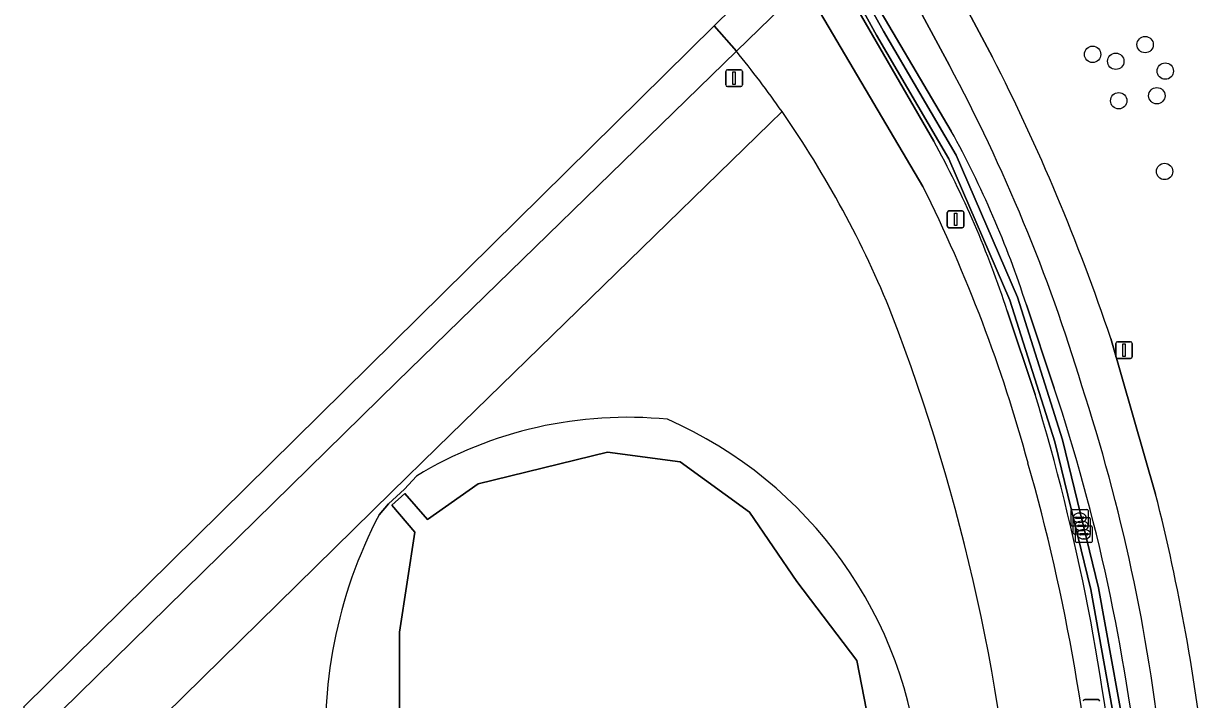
# Model space of a CAD drawing. Extents: x 155275 to 156265, y 382654 to 383635.
# Drawn here: x 155283.3 to 155353.3, y 383056.1 to 383096.5 of the extents above; entities that cross this region are included whole.
import ezdxf

# ---------------------------------------------------------------- set-up
doc = ezdxf.new("R2010")
doc.units = 0
for name, color, linetype in [('IMGEO_Berm_groen', 7, 'Continuous'), ('IMGEO_Boom', 7, 'Continuous'), ('IMGEO_Fietspad_gesloten', 7, 'Continuous'), ('IMGEO_Groenvoorziening', 7, 'Continuous'), ('IMGEO_Kolk', 7, 'Continuous'), ('IMGEO_Lichtmast', 7, 'Continuous'), ('IMGEO_Meer_plas_ven_vijver', 7, 'Continuous'), ('IMGEO_Muur', 7, 'Continuous'), ('IMGEO_Oever', 7, 'Continuous'), ('IMGEO_Rijbaan_regionaal_gesloten', 7, 'Continuous'), ('IMGEO_Verkeersbordpaal', 7, 'Continuous'), ('IMGEO_Waterloop', 7, 'Continuous')]:
    doc.layers.add(name, color=color, linetype=linetype)

msp = doc.modelspace()

# ---------------------------------------------------------------- linework, layer by layer
at = {"layer": 'IMGEO_Berm_groen'}
for points in [[(155332.778, 383101.482), (155329.936, 383098.728), (155337.026, 383086.723)], [(155338.608, 383093.946), (155334.811, 383101.013)], [(155337.669, 383089.438), (155332.412, 383098.561), (155333.363, 383099.112), (155338.714, 383090.029)], [(155325.888, 383094.799), (155305.621, 383075.064), (155284.558, 383054.398), (155287.661, 383051.161), (155288.375, 383051.862), (155305.317, 383068.484), (155308.04, 383071.156), (155327.888, 383090.483)], [(155327.888, 383090.483), (155328.614, 383091.19)], [(155343.719, 383074.318), (155342.057, 383079.297)], [(155343.197, 383079.673), (155344.857, 383074.698)]]:
    msp.add_lwpolyline(points, dxfattribs=at)
for centre, radius, start, end in [((155279.259, 383056.745), 60.186, 34.91167, 39.2183), ((155246.386, 383044.632), 104.579, 16.78601, 28.1349), ((155286.261, 383061.174), 59.866, 17.9991, 28.81542), ((155286.203, 383061.149), 58.728, 18.00006, 28.79611), ((155257.177, 383046.948), 89.207, 15.12466, 26.47909), ((155238.911, 383039.397), 111.672, 6.00772, 18.42792), ((155241.675, 383040.649), 110.267, 6.21903, 18.06055), ((155221.004, 383037.081), 128.241, 5.15737, 16.87989), ((155228.048, 383037.465), 119.811, 3.87882, 15.86789)]:
    msp.add_arc(centre, radius, start, end, dxfattribs=at)
at = {"layer": 'IMGEO_Boom'}
for centre in [(155350.284, 383095.189), (155347.148, 383094.608), (155348.533, 383094.194), (155351.488, 383093.608), (155350.983, 383092.14), (155348.708, 383091.839), (155351.443, 383087.621)]:
    msp.add_circle(centre, 0.489, dxfattribs=at)
at = {"layer": 'IMGEO_Fietspad_gesloten'}
for points in [[(155341.178, 383094.441), (155337.057, 383102.171), (155336.249, 383104.127)], [(155334.811, 383101.013), (155338.608, 383093.946)], [(155350.91, 383068.377), (155348.231, 383077.653)]]:
    msp.add_lwpolyline(points, dxfattribs=at)
msp.add_lwpolyline([(155283.343, 383055.665), (155284.558, 383054.398), (155305.621, 383075.064), (155325.888, 383094.799), (155324.562, 383096.302)], close=True, dxfattribs=at)
for centre, radius, start, end in [((155246.386, 383044.632), 104.579, 16.78601, 28.1349), ((155231.028, 383038.289), 123.637, 18.5652, 27.01145), ((155241.675, 383040.649), 110.267, 6.21903, 18.06055), ((155234.852, 383038.897), 119.743, 6.09422, 14.25256)]:
    msp.add_arc(centre, radius, start, end, dxfattribs=at)
at = {"layer": 'IMGEO_Groenvoorziening'}
for points in [[(155336.249, 383104.127), (155337.057, 383102.171), (155341.178, 383094.441)], [(155328.614, 383091.19), (155327.888, 383090.483), (155308.04, 383071.156), (155305.317, 383068.484), (155288.375, 383051.862), (155287.661, 383051.161), (155442.782, 382889.374), (155447.09, 382884.981), (155450.038, 382881.825), (155452.242, 382883.926), (155441.293, 382895.656), (155436.926, 382900.682), (155433.165, 382905.476)], [(155348.231, 383077.653), (155350.91, 383068.377)], [(155304.568, 383067.143), (155305.138, 383067.784), (155306.086, 383068.667), (155306.792, 383069.449)]]:
    msp.add_lwpolyline(points, dxfattribs=at)
for centre, radius, start, end in [((155231.028, 383038.289), 123.637, 18.5652, 27.01145), ((155278.974, 383056.499), 60.56, 21.88848, 34.948), ((155226.22, 383037.062), 116.769, 3.72198, 21.08816), ((155319.376, 383048.61), 24.343, 84.33912, 121.12625), ((155311.604, 383049.637), 25.33, 4.78683, 66.32091), ((155234.852, 383038.897), 119.743, 6.09422, 14.25256), ((155329.483, 383054.097), 28.124, 152.36306, 185.46449)]:
    msp.add_arc(centre, radius, start, end, dxfattribs=at)
at = {"layer": 'IMGEO_Kolk'}
for p, q in [((155345.876, 383066.534), (155345.876, 383067.386)), ((155345.951, 383067.46), (155346.803, 383067.46)), ((155346.877, 383067.386), (155346.877, 383066.534)), ((155345.997, 383066.048), (155345.997, 383066.9)), ((155346.072, 383066.974), (155346.924, 383066.974)), ((155346.135, 383066.954), (155346.135, 383066.966)), ((155346.573, 383066.917), (155346.175, 383066.917)), ((155346.178, 383067.003), (155346.576, 383067.003)), ((155346.387, 383066.68), (155346.362, 383066.68)), ((155346.364, 383067.24), (155346.389, 383067.24)), ((155346.485, 383066.754), (155346.51, 383066.754)), ((155346.619, 383066.966), (155346.619, 383066.954)), ((155346.998, 383066.9), (155346.998, 383066.048)), ((155346.803, 383066.46), (155345.951, 383066.46)), ((155346.924, 383065.974), (155346.072, 383065.974)), ((155346.125, 383065.549), (155346.125, 383066.401)), ((155346.2, 383066.475), (155347.052, 383066.475)), ((155346.256, 383066.468), (155346.256, 383066.48)), ((155346.694, 383066.431), (155346.296, 383066.431)), ((155346.299, 383066.517), (155346.697, 383066.517)), ((155346.384, 383065.969), (155346.384, 383065.981)), ((155346.427, 383066.018), (155346.825, 383066.018)), ((155346.508, 383066.194), (155346.483, 383066.194)), ((155346.613, 383066.255), (155346.638, 383066.255)), ((155346.74, 383066.48), (155346.74, 383066.468)), ((155346.868, 383065.981), (155346.868, 383065.969)), ((155347.126, 383066.401), (155347.126, 383065.549)), ((155347.052, 383065.475), (155346.2, 383065.475)), ((155346.822, 383065.932), (155346.424, 383065.932)), ((155346.636, 383065.695), (155346.611, 383065.695))]:
    msp.add_line(p, q, dxfattribs=at)
for points in [[(155345.876, 383066.534), (155345.876, 383067.386)], [(155345.951, 383067.46), (155346.803, 383067.46)], [(155346.877, 383067.386), (155346.877, 383066.534)], [(155345.997, 383066.048), (155345.997, 383066.9)], [(155346.072, 383066.974), (155346.924, 383066.974)], [(155346.998, 383066.9), (155346.998, 383066.048)], [(155346.803, 383066.46), (155345.951, 383066.46)], [(155346.924, 383065.974), (155346.072, 383065.974)], [(155346.125, 383065.549), (155346.125, 383066.401)], [(155346.2, 383066.475), (155347.052, 383066.475)], [(155347.126, 383066.401), (155347.126, 383065.549)], [(155347.052, 383065.475), (155346.2, 383065.475)]]:
    msp.add_lwpolyline(points, dxfattribs=at)
for centre, radius, start, end in [((155345.953, 383067.384), 0.0765, 91.55205, 178.44795), ((155345.953, 383067.384), 0.0765, 91.55205, 178.44795), ((155346.801, 383067.384), 0.0765, 1.55205, 88.44795), ((155346.801, 383067.384), 0.0765, 1.55205, 88.44795), ((155346.074, 383066.898), 0.0765, 91.55205, 178.44795), ((155346.074, 383066.898), 0.0765, 91.55205, 178.44795), ((155346.175, 383066.963), 0.0403, 85.87752, 175.75265), ((155346.172, 383066.953), 0.0366, 178.93798, 274.71019), ((155346.576, 383066.96), 0.043, 264.86636, 352.45326), ((155346.58, 383066.965), 0.0386, 1.73085, 96.63898), ((155346.922, 383066.898), 0.0765, 1.55205, 88.44795), ((155346.922, 383066.898), 0.0765, 1.55205, 88.44795), ((155345.953, 383066.536), 0.0765, 181.55205, 268.44795), ((155345.953, 383066.536), 0.0765, 181.55205, 268.44795), ((155346.074, 383066.05), 0.0765, 181.55205, 268.44795), ((155346.074, 383066.05), 0.0765, 181.55205, 268.44795), ((155346.202, 383066.399), 0.0765, 91.55205, 178.44795), ((155346.202, 383066.399), 0.0765, 91.55205, 178.44795), ((155346.296, 383066.477), 0.0403, 85.87752, 175.75265), ((155346.293, 383066.467), 0.0366, 178.93798, 274.71019), ((155346.424, 383065.978), 0.0403, 85.87752, 175.75265), ((155346.421, 383065.968), 0.0366, 178.93798, 274.71019), ((155346.697, 383066.474), 0.043, 264.86636, 352.45326), ((155346.701, 383066.479), 0.0386, 1.73085, 96.63898), ((155346.801, 383066.536), 0.0765, 271.55205, 358.44795), ((155346.801, 383066.536), 0.0765, 271.55205, 358.44795), ((155346.825, 383065.975), 0.043, 264.86636, 352.45326), ((155346.829, 383065.98), 0.0386, 1.73085, 96.63898), ((155346.922, 383066.05), 0.0765, 271.55205, 358.44795), ((155346.922, 383066.05), 0.0765, 271.55205, 358.44795), ((155347.05, 383066.399), 0.0765, 1.55205, 88.44795), ((155347.05, 383066.399), 0.0765, 1.55205, 88.44795), ((155346.202, 383065.551), 0.0765, 181.55205, 268.44795), ((155346.202, 383065.551), 0.0765, 181.55205, 268.44795), ((155347.05, 383065.551), 0.0765, 271.55205, 358.44795), ((155347.05, 383065.551), 0.0765, 271.55205, 358.44795)]:
    msp.add_arc(centre, radius, start, end, dxfattribs=at)
for centre, major_axis, ratio, start_param, end_param in [((155346.363, 383066.96), (-0.387, 0.002), 0.722429, 4.712389, 7.853982), ((155346.484, 383066.474), (-0.387, 0.002), 0.722429, 4.712389, 7.853982), ((155346.388, 383066.96), (-0.39, 0.002), 0.717154, 1.570796, 4.712389), ((155346.509, 383066.474), (-0.39, 0.002), 0.717154, 1.570796, 4.712389), ((155346.612, 383065.975), (-0.387, 0.002), 0.722429, 4.712389, 7.853982), ((155346.637, 383065.975), (-0.39, 0.002), 0.717154, 1.570796, 4.712389)]:
    msp.add_ellipse(centre, major_axis=major_axis, ratio=ratio, start_param=start_param, end_param=end_param, dxfattribs=at)
at = {"layer": 'IMGEO_Lichtmast'}
for p, q in [((155338.479, 383084.366), (155338.479, 383085.166)), ((155338.479, 383085.166), (155338.479, 383084.366)), ((155338.579, 383085.266), (155339.369, 383085.266)), ((155339.369, 383085.266), (155338.579, 383085.266)), ((155339.469, 383085.166), (155339.469, 383084.366)), ((155339.469, 383084.366), (155339.469, 383085.166)), ((155339.369, 383084.266), (155338.579, 383084.266)), ((155338.579, 383084.266), (155339.369, 383084.266)), ((155348.528, 383076.563), (155348.528, 383077.363)), ((155348.528, 383077.363), (155348.528, 383076.563)), ((155348.628, 383077.463), (155349.418, 383077.463)), ((155349.418, 383077.463), (155348.628, 383077.463)), ((155349.518, 383077.363), (155349.518, 383076.563)), ((155349.518, 383076.563), (155349.518, 383077.363)), ((155349.418, 383076.463), (155348.628, 383076.463)), ((155348.628, 383076.463), (155349.418, 383076.463)), ((155346.686, 383056.114), (155347.476, 383056.114)), ((155347.476, 383056.114), (155346.686, 383056.114))]:
    msp.add_line(p, q, dxfattribs=at)
for points in [[(155338.899, 383085.141), (155339.049, 383085.141), (155339.049, 383084.391), (155338.899, 383084.391), (155338.899, 383085.141)], [(155348.948, 383077.338), (155349.098, 383077.338), (155349.098, 383076.588), (155348.948, 383076.588), (155348.948, 383077.338)]]:
    msp.add_lwpolyline(points, dxfattribs=at)
for centre, start, end in [((155338.579, 383085.166), 90, 180), ((155338.579, 383085.166), 90, 180), ((155339.369, 383085.166), 0, 90), ((155339.369, 383085.166), 360, 90), ((155338.579, 383084.366), 180, 270), ((155338.579, 383084.366), 180, 270), ((155339.369, 383084.366), 270, 0), ((155339.369, 383084.366), 270, 0), ((155348.628, 383077.363), 90, 180), ((155348.628, 383077.363), 90, 180), ((155349.418, 383077.363), 0, 90), ((155349.418, 383077.363), 360, 90), ((155348.628, 383076.563), 180, 270), ((155348.628, 383076.563), 180, 270), ((155349.418, 383076.563), 270, 0), ((155349.418, 383076.563), 270, 0), ((155346.686, 383056.014), 90, 180), ((155346.686, 383056.014), 90, 180), ((155347.476, 383056.014), 0, 90), ((155347.476, 383056.014), 360, 90)]:
    msp.add_arc(centre, 0.1, start, end, dxfattribs=at)
at = {"layer": 'IMGEO_Meer_plas_ven_vijver'}
msp.add_lwpolyline([(155305.784, 383060.139), (155305.784, 383052.044), (155308.043, 383045.643), (155312.561, 383040.372), (155318.774, 383036.795), (155324.234, 383035.854), (155329.317, 383037.548), (155332.329, 383041.501), (155333.835, 383047.149), (155334.376, 383051.218), (155336.56, 383051.152), (155336.517, 383052.33), (155334.352, 383052.408), (155334.212, 383052.609), (155333.082, 383058.445), (155329.505, 383063.151), (155326.681, 383067.293), (155322.539, 383070.305), (155318.208, 383070.87), (155310.49, 383068.987), (155307.466, 383066.862), (155306.099, 383068.407), (155305.33, 383067.709), (155306.697, 383066.096)], close=True, dxfattribs=at)
at = {"layer": 'IMGEO_Muur'}
msp.add_lwpolyline([(155307.466, 383066.862), (155306.099, 383068.407), (155305.33, 383067.709), (155306.697, 383066.096)], dxfattribs=at)
at = {"layer": 'IMGEO_Oever'}
for points in [[(155338.714, 383090.029), (155333.363, 383099.112), (155332.412, 383098.561), (155337.669, 383089.438)], [(155354.981, 383011.188), (155352.608, 383020.25), (155351.064, 383028.791), (155349.977, 383037.362), (155349.248, 383047.748), (155348.962, 383051.824), (155348.946, 383052.052), (155347.034, 383062.679), (155344.887, 383071.486), (155342.21, 383079.944), (155338.568, 383088.374), (155334.244, 383095.747), (155332.856, 383098.305)], [(155333.232, 383098.57), (155334.666, 383095.985), (155339, 383088.593), (155342.664, 383080.113), (155345.353, 383071.617), (155347.507, 383062.78), (155349.427, 383052.112), (155349.447, 383051.828), (155349.731, 383047.782), (155350.459, 383037.41), (155351.542, 383028.864), (155353.08, 383020.354), (155355.441, 383011.342)], [(155342.057, 383079.297), (155343.719, 383074.318)], [(155344.857, 383074.698), (155343.197, 383079.673)], [(155306.792, 383069.449), (155306.086, 383068.667), (155305.138, 383067.784), (155304.568, 383067.143)]]:
    msp.add_lwpolyline(points, dxfattribs=at)
msp.add_lwpolyline([(155305.784, 383060.139), (155306.697, 383066.096), (155305.33, 383067.709), (155306.099, 383068.407), (155307.466, 383066.862), (155310.49, 383068.987), (155318.208, 383070.87), (155322.539, 383070.305), (155326.681, 383067.293), (155329.505, 383063.151), (155333.082, 383058.445), (155334.212, 383052.609), (155334.352, 383052.408), (155336.517, 383052.33), (155336.56, 383051.152), (155334.376, 383051.218), (155333.835, 383047.149), (155332.329, 383041.501), (155329.317, 383037.548), (155324.234, 383035.854), (155318.774, 383036.795), (155312.561, 383040.372), (155308.043, 383045.643), (155305.784, 383052.044)], close=True, dxfattribs=at)
for centre, radius, start, end in [((155286.261, 383061.174), 59.866, 17.9991, 28.81542), ((155286.203, 383061.149), 58.728, 18.00006, 28.79611), ((155238.911, 383039.397), 111.672, 6.00772, 18.42792), ((155221.004, 383037.081), 128.241, 5.15737, 16.87989), ((155319.376, 383048.61), 24.343, 84.33912, 121.12625), ((155311.604, 383049.637), 25.33, 4.78683, 66.32091), ((155329.483, 383054.097), 28.124, 152.36306, 185.46449)]:
    msp.add_arc(centre, radius, start, end, dxfattribs=at)
at = {"layer": 'IMGEO_Rijbaan_regionaal_gesloten'}
for points in [[(155328.838, 383100.517), (155324.562, 383096.302), (155325.888, 383094.799), (155329.936, 383098.728), (155328.838, 383100.517)], [(155337.026, 383086.723), (155329.936, 383098.728), (155325.888, 383094.799)]]:
    msp.add_lwpolyline(points, dxfattribs=at)
for centre, radius, start, end in [((155279.259, 383056.745), 60.186, 34.91167, 39.2183), ((155278.974, 383056.499), 60.56, 21.88848, 34.948), ((155257.177, 383046.948), 89.207, 15.12466, 26.47909), ((155226.22, 383037.062), 116.769, 3.72198, 21.08816), ((155228.048, 383037.465), 119.811, 3.87882, 15.86789)]:
    msp.add_arc(centre, radius, start, end, dxfattribs=at)
at = {"layer": 'IMGEO_Verkeersbordpaal'}
for p, q in [((155325.257, 383092.788), (155325.257, 383093.588)), ((155325.257, 383093.588), (155325.257, 383092.788)), ((155325.357, 383093.688), (155326.147, 383093.688)), ((155326.147, 383093.688), (155325.357, 383093.688)), ((155326.247, 383093.588), (155326.247, 383092.788)), ((155326.247, 383092.788), (155326.247, 383093.588)), ((155326.147, 383092.688), (155325.357, 383092.688)), ((155325.357, 383092.688), (155326.147, 383092.688))]:
    msp.add_line(p, q, dxfattribs=at)
msp.add_lwpolyline([(155325.677, 383093.563), (155325.827, 383093.563), (155325.827, 383092.813), (155325.677, 383092.813), (155325.677, 383093.563)], dxfattribs=at)
for centre, start, end in [((155325.357, 383093.588), 90, 180), ((155325.357, 383093.588), 90, 180), ((155326.147, 383093.588), 0, 90), ((155326.147, 383093.588), 360, 90), ((155325.357, 383092.788), 180, 270), ((155325.357, 383092.788), 180, 270), ((155326.147, 383092.788), 270, 0), ((155326.147, 383092.788), 270, 0)]:
    msp.add_arc(centre, 0.1, start, end, dxfattribs=at)
at = {"layer": 'IMGEO_Waterloop'}
for points in [[(155332.856, 383098.305), (155334.244, 383095.747), (155338.568, 383088.374), (155342.21, 383079.944), (155344.887, 383071.486), (155347.034, 383062.679), (155348.946, 383052.052), (155348.962, 383051.824), (155349.248, 383047.748), (155349.977, 383037.362), (155351.064, 383028.791), (155352.608, 383020.25), (155354.981, 383011.188)], [(155355.441, 383011.342), (155353.08, 383020.354), (155351.542, 383028.864), (155350.459, 383037.41), (155349.731, 383047.782), (155349.447, 383051.828), (155349.427, 383052.112), (155347.507, 383062.78), (155345.353, 383071.617), (155342.664, 383080.113), (155339, 383088.593), (155334.666, 383095.985), (155333.232, 383098.57)]]:
    msp.add_lwpolyline(points, dxfattribs=at)

doc.saveas('drawing.dxf')
